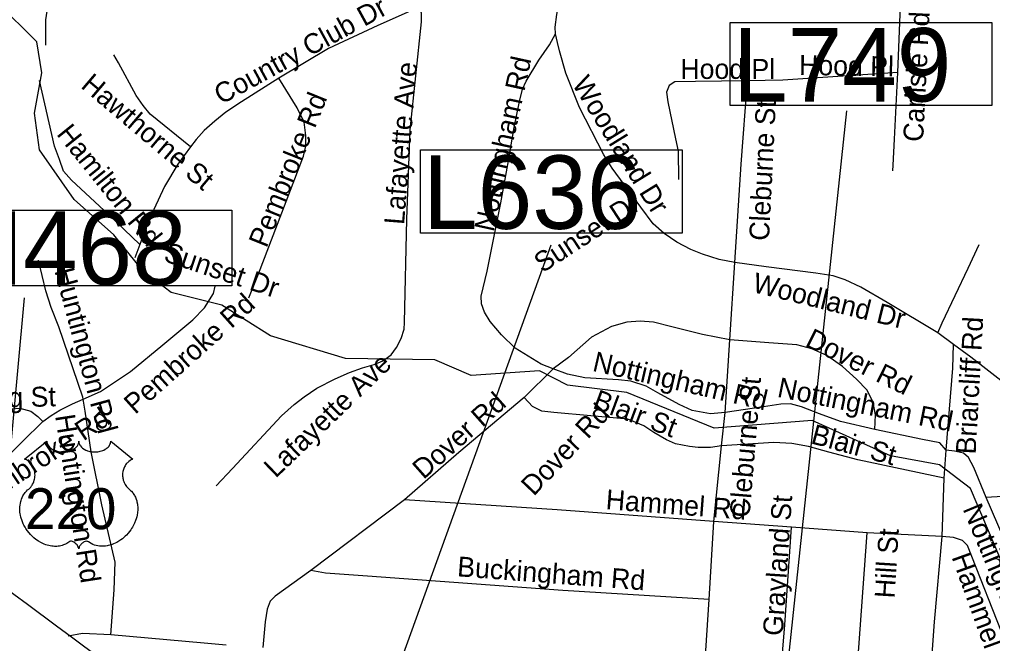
# Model space of a CAD drawing. Extents: x 1662474 to 1856135, y 779280 to 917889.
# Drawn here: x 1759792 to 1764429, y 852938 to 855914 of the extents above; entities that cross this region are included whole.
import ezdxf

# ---------------------------------------------------------------- set-up
doc = ezdxf.new("R2010")
doc.units = 0
for name, color, linetype in [('Exist Hydrographic Misc Water Feature', 7, 'Continuous'), ('Exist Road Non-System Structure Non-Sys NCDOT Number Label', 7, 'Continuous'), ('Exist Road Non-System Type 51', 7, 'Continuous'), ('Exist Road Non-System Type 51 Label', 7, 'Continuous'), ('Exist Road Primary US Shield Number Label', 7, 'Continuous'), ('Exist Road Primary US UnDivided 4 Lane Attributed', 7, 'Continuous'), ('Prop Horizontal Alignment Station Label', 7, 'Continuous'), ('Prop Horizontal Alignment Tick Label', 7, 'Continuous')]:
    doc.layers.add(name, color=color, linetype=linetype)

msp = doc.modelspace()

# ---------------------------------------------------------------- linework, layer by layer
at = {"layer": 'Exist Hydrographic Misc Water Feature'}
msp.add_lwpolyline([(1764858.9, 852741.6), (1764602.8, 853019.3), (1764324.7, 853678.1), (1764175.9, 853789.5), (1763942.7, 853833.6), (1763568.7, 854002.1), (1763101.8, 853965.7), (1762685.7, 854135), (1762402.8, 854170.3), (1762269.7, 854238.6), (1761944.7, 854215.8), (1761770.8, 854291.5), (1761345.7, 854296.9), (1760987.7, 854405.9), (1760755.8, 854551.8), (1760514.6, 854612.6), (1760381.8, 854713.7), (1760241.7, 854887.3), (1760051.6, 855055.3), (1759886.8, 855291.7), (1759862.8, 855466.2), (1759897.6, 855659.1), (1759873.7, 855807.3), (1759683.8, 855995)], dxfattribs=at)
at = {"layer": 'Exist Road Non-System Structure Non-Sys NCDOT Number Label'}
msp.add_line((1759604.1, 852279.2), (1759815.1, 854586.5), dxfattribs=at)
msp.add_lwpolyline([(1759486.1, 855004.4), (1760803.2, 855004.4), (1760803.2, 854643.3), (1759486.1, 854643.3)], close=True, dxfattribs=at)
at = {"layer": 'Exist Road Non-System Type 51'}
for p, q in [((1763977.2, 855661.4), (1763994.9, 856071.6)), ((1763231.4, 855223.9), (1763261.2, 855621.4)), ((1763201.1, 854754.9), (1763231.4, 855223.9)), ((1760366, 854841.2), (1760341.9, 854777.7)), ((1763177.2, 854385.5), (1763201.1, 854754.9)), ((1763155.1, 854040.4), (1763177.2, 854385.5)), ((1764242.9, 854364.2), (1764167.8, 854418.9)), ((1762334.5, 854247.2), (1762196.1, 854111.8)), ((1763137.6, 853881.4), (1763155.1, 854040.4)), ((1763101.4, 853519.4), (1763137.6, 853881.4)), ((1764197.9, 853726.5), (1764207.9, 853860.1)), ((1764188.8, 853447.8), (1764197.9, 853726.5)), ((1761625.9, 853623.4), (1761180.1, 853286.4)), ((1764544.4, 853295.5), (1764398.5, 853634.1)), ((1763079.1, 853147.8), (1763101.4, 853519.4)), ((1763470.9, 853492.4), (1763101.4, 853519.4)), ((1763831.2, 853465.4), (1763470.9, 853492.4)), ((1763776.4, 852711.5), (1763831.2, 853465.4)), ((1764188.8, 853447.8), (1763831.2, 853465.4)), ((1763053.6, 852761), (1763079.1, 853147.8))]:
    msp.add_line(p, q, dxfattribs=at)
for points in [[(1762346, 855844.9), (1762345.2, 855876.6), (1762352.4, 855936.9), (1762363.9, 855990.2), (1762381.1, 856040.4), (1762403.2, 856091.5)], [(1759918, 855791.5), (1759917.1, 855912), (1759929.5, 855994.4)], [(1761695.9, 855971.9), (1761498.8, 855885.2), (1761264.6, 855775.8), (1761028.1, 855633)], [(1761626.1, 854469.5), (1761637.4, 854961.6), (1761654.4, 855388.1), (1761707.6, 855902.6), (1761707.6, 855943), (1761695.9, 855971.9)], [(1761992.8, 854558.2), (1761991.6, 854593.7), (1762019.8, 854713.9), (1762085.4, 855039.1), (1762119.8, 855222), (1762149.4, 855397.9), (1762174.4, 855522.5), (1762189.6, 855580.8), (1762206.9, 855620.2), (1762267.2, 855719.6), (1762317.6, 855793.1), (1762346, 855844.9)], [(1762753.1, 855018.1), (1762616.9, 855203.9), (1762577.2, 855268.4), (1762460.8, 855493.4), (1762395.9, 855657.4), (1762364.6, 855763.4), (1762355.5, 855804.1), (1762346, 855844.9)], [(1760606.1, 855307), (1760414.9, 855462.4), (1760380.4, 855503.1), (1760348.1, 855550.9), (1760263.9, 855707), (1760241.9, 855745.6)], [(1763977.2, 855661.4), (1763429.1, 855623.9), (1763261.2, 855621.4)], [(1763954.4, 855192.6), (1763955.6, 855219.6), (1763961.5, 855343.5), (1763977.2, 855661.4)], [(1760366, 854841.2), (1760217.4, 854982.6), (1760040.2, 855146.9), (1760002.2, 855190.8), (1759982.6, 855246.7), (1759958.6, 855310.2), (1759887, 855622.8)], [(1761028.1, 855633), (1760849.8, 855521.4), (1760774.4, 855472.1), (1760722.4, 855428), (1760672.4, 855384.8), (1760634.2, 855341.9), (1760606.1, 855307)], [(1760885.4, 854586.4), (1760930.4, 854700.8), (1761144.8, 855261.9), (1761156.2, 855309.7), (1761156.2, 855360), (1761148.1, 855423.9), (1761115.6, 855492.6), (1761028.1, 855633)], [(1763261.2, 855621.4), (1763013.4, 855618.6), (1762914.8, 855615.9), (1762887.8, 855598.4), (1762875.6, 855566.4), (1762882.2, 855521.2), (1762918.1, 855344.9), (1762930.5, 855285.2), (1762932.4, 855149.9)], [(1760606.1, 855307), (1760547.1, 855224.4), (1760482.5, 855117.2), (1760431.4, 855007), (1760395.6, 854922.2), (1760366, 854841.2)], [(1763201.1, 854754.9), (1763126.9, 854768.8), (1763046, 854794.7), (1762991.6, 854817.2), (1762925, 854851.7), (1762864.6, 854893.7), (1762811.6, 854939.4), (1762753.1, 855018.1)], [(1764167.8, 854418.9), (1764189.6, 854467.4), (1764312.1, 854728.6), (1764365.9, 854840.7)], [(1760095.1, 854103.1), (1760093, 854113.1), (1759979.4, 854447.8), (1759942.9, 854540.4), (1759916.6, 854619.7), (1759881.8, 854766.4)], [(1764167.8, 854418.9), (1763927.1, 854563.5), (1763801.1, 854637.2), (1763727.1, 854672.7), (1763669.9, 854691.2), (1763586.6, 854703.6), (1763349.9, 854734.1), (1763201.1, 854754.9)], [(1760095.1, 854103.1), (1760177.2, 854139.6), (1760320.1, 854235.2), (1760474.9, 854361.9), (1760617.6, 854482.1), (1760673.4, 854538), (1760716.6, 854606.5), (1760725.1, 854642.5)], [(1762334.5, 854247.2), (1762278, 854270.6), (1762154.1, 854345.9), (1762088.2, 854409.7), (1762034.2, 854473.7), (1762008.5, 854517.9), (1761992.8, 854558.2)], [(1760729.5, 853689.5), (1760807.5, 853772.4), (1761041.1, 854023.6), (1761100.4, 854077.4), (1761148.6, 854114.4), (1761208.8, 854155.4), (1761295.6, 854199.9), (1761364.1, 854230.7), (1761427.1, 854253), (1761482, 854268.8), (1761522.9, 854285.5), (1761563.6, 854314.2), (1761588.6, 854350.4), (1761610.1, 854392.9), (1761625, 854437.8), (1761626.1, 854469.5)], [(1763177.2, 854385.5), (1763046.8, 854411.5), (1762900.6, 854448.5), (1762813.5, 854470), (1762749.4, 854474.5), (1762685.4, 854470), (1762612.9, 854449.9), (1762518.1, 854399.2), (1762407.6, 854301.8), (1762334.5, 854247.2)], [(1763868.4, 853958.5), (1763872, 854029.1), (1763859.9, 854086.6), (1763831.2, 854146.2), (1763781.1, 854199.2), (1763714.5, 854258.5), (1763638.9, 854312.2), (1763568.4, 854343.8), (1763495.9, 854361.7), (1763362.2, 854371.6), (1763177.2, 854385.5)], [(1764207.9, 853860.1), (1764240.1, 854251.7), (1764242.9, 854364.2)], [(1765579.6, 853531.5), (1765201.1, 853830.4), (1765118.9, 853879), (1765074.6, 853901.9), (1765033.6, 853913.9), (1764886.6, 853945.7), (1764817.9, 853962.2), (1764720.2, 854001.9), (1764633.4, 854063.2), (1764325.2, 854302.9), (1764242.9, 854364.2)], [(1763155.1, 854040.4), (1763084.6, 854033.9), (1762998.2, 854048.5), (1762935.2, 854077.4), (1762833.9, 854133), (1762778.2, 854164.5), (1762705.9, 854188.7), (1762646.2, 854196.2), (1762486.6, 854204.7), (1762404, 854222.8), (1762334.5, 854247.2)], [(1762196.1, 854111.8), (1761885.9, 853849.4), (1761625.9, 853623.4)], [(1763137.6, 853881.4), (1763084.6, 853872.9), (1763026.9, 853873.2), (1762984.4, 853877.9), (1762917.4, 853890.8), (1762874.9, 853909.4), (1762815.4, 853944.9), (1762767, 853976.1), (1762690.9, 854008.1), (1762338.9, 854039.9), (1762280.6, 854045.9), (1762236.1, 854068.2), (1762196.1, 854111.8)], [(1759129.5, 854029.1), (1759189.9, 854036.2), (1759729.5, 854056.2), (1759793.1, 854060.4), (1759846.1, 854045.7), (1759879.4, 854020.7), (1759903.2, 853996.6)], [(1759903.2, 853996.6), (1759942.9, 854024.9), (1759984.6, 854050.9), (1760044, 854081.4), (1760095.1, 854103.1)], [(1760227.4, 852980), (1760242.9, 853194.5), (1760247.1, 853325.7), (1760184.6, 853598.9), (1760132.6, 853851.9), (1760105.4, 854045.9), (1760095.1, 854103.1)], [(1763868.4, 853958.5), (1763704.8, 853996.6), (1763604.5, 854033.9), (1763519.2, 854067.2), (1763466.1, 854081.1), (1763419.8, 854080.2), (1763338.1, 854066.1), (1763155.1, 854040.4)], [(1759357.6, 853601.9), (1759437.6, 853642.5), (1759569.1, 853714.4), (1759657.6, 853763.2), (1759725.4, 853820.7), (1759805.4, 853900.8), (1759903.2, 853996.6)], [(1764207.9, 853860.1), (1764178.5, 853894.4), (1764095.9, 853911), (1763868.4, 853958.5)], [(1764197.9, 853726.5), (1763786.6, 853813.4), (1763648.4, 853849.9), (1763552.6, 853877.7), (1763471.8, 853891.9), (1763386.4, 853896.6), (1763137.6, 853881.4)], [(1764398.5, 853634.1), (1764339.1, 853777.4), (1764313.9, 853825.7), (1764289.9, 853845.1), (1764248.1, 853855.4), (1764207.9, 853860.1)], [(1765229.4, 853337.2), (1765190.6, 853384.8), (1765021.6, 853529.9), (1764876.6, 853635.4), (1764817.4, 853652.2), (1764762.5, 853656.7), (1764398.5, 853634.1)], [(1763101.4, 853519.4), (1762353.4, 853575), (1761625.9, 853623.4)], [(1763415.9, 852738.1), (1763438.9, 853026.8), (1763470.9, 853492.4)], [(1764126.6, 852689.2), (1764153.1, 853040.9), (1764188.8, 853447.8)], [(1764492.1, 852940.9), (1764309.2, 853405.2), (1764285.1, 853430.2), (1764242.6, 853443.2), (1764188.8, 853447.8)], [(1761180.1, 853286.4), (1761010.6, 853164), (1760986.5, 853139.6), (1760972.2, 853102.1), (1760962.1, 853042), (1760951, 852918.6)], [(1763079.1, 853147.8), (1762381.8, 853190.5), (1761450.5, 853259.4), (1761250, 853274), (1761180.1, 853286.4)], [(1760227.4, 852980), (1760091.5, 852986.6), (1760024.5, 852972.9)], [(1760777, 852930.9), (1760672, 852939.6), (1760227.4, 852980)]]:
    msp.add_lwpolyline(points, dxfattribs=at)
at = {"layer": 'Exist Road Primary US UnDivided 4 Lane Attributed'}
msp.add_lwpolyline([(1760609.4, 852538.5), (1760509.4, 852619.6), (1760310.1, 852760.9), (1760177.3, 852865.5), (1760039.9, 852968.5), (1759968.2, 853020.2), (1759829.8, 853124.8), (1759698.8, 853220)], dxfattribs=at)
at = {"layer": 'Prop Horizontal Alignment Station Label'}
for p, q in [((1763381.6, 852165.1), (1763735.2, 855477.6)), ((1761382, 852224.8), (1762325.6, 854838.8))]:
    msp.add_line(p, q, dxfattribs=at)
for points in [[(1763179.1, 855899.4), (1764426, 855899.4), (1764426, 855502.7), (1763179.1, 855502.7)], [(1761702.2, 855292.2), (1762949.1, 855292.2), (1762949.1, 854895.5), (1761702.2, 854895.5)]]:
    msp.add_lwpolyline(points, close=True, dxfattribs=at)
at = {"layer": 'Prop Horizontal Alignment Tick Label'}
msp.add_lwpolyline([(1759922.2, 853902.3), (1759922.5, 853897.9), (1759923.6, 853892.7), (1759924.4, 853890), (1759926.8, 853884.8), (1759930.9, 853878.7), (1759936.5, 853872.8), (1759942.8, 853867.5), (1759947.1, 853864.8), (1759954.3, 853860.9), (1759962.6, 853857.4), (1759971.7, 853854.8), (1759981.1, 853852.9), (1759991.3, 853851.8), (1760001.4, 853851.6), (1760012.3, 853852.4), (1760024.4, 853854.7), (1760030, 853856.2), (1760036.2, 853858.3), (1760042, 853860.7), (1760048.3, 853864.1), (1760053.4, 853867.3), (1760057.4, 853870.2), (1760063, 853875.6), (1760067.5, 853881.2), (1760069.4, 853884.4), (1760071, 853887.4), (1760073.3, 853893.8), (1760073.9, 853896.6), (1760074.3, 853902.5), (1760074.7, 853897.6), (1760075.2, 853894.5), (1760076, 853891.5), (1760077.3, 853888.3), (1760079.5, 853883.7), (1760082, 853880), (1760086.8, 853874.4), (1760089.7, 853871.6), (1760092.4, 853869.4), (1760099.6, 853864.5), (1760108.1, 853860.2), (1760112.2, 853858.4), (1760116.5, 853856.9), (1760121.9, 853855.2), (1760127.5, 853853.9), (1760133, 853853), (1760138.7, 853852.2), (1760144.4, 853851.7), (1760149.1, 853851.6), (1760154.9, 853851.7), (1760160.2, 853852), (1760165.7, 853852.6), (1760171.7, 853853.6), (1760176.6, 853854.7), (1760183, 853856.4), (1760188.7, 853858.4), (1760193.8, 853860.6), (1760200.4, 853864.1), (1760205.8, 853867.4), (1760209.6, 853870.6), (1760214.3, 853874.8), (1760218.7, 853879.9), (1760221.3, 853883.6), (1760223.1, 853887.4), (1760224.8, 853891.5), (1760225.8, 853895.7), (1760226.3, 853899.4), (1760226.4, 853902.6), (1760332.7, 853817.9), (1760330.2, 853817), (1760324.4, 853814.2), (1760319.8, 853811.5), (1760312.5, 853806.3), (1760309.4, 853803.5), (1760306.2, 853800.5), (1760303.4, 853797.4), (1760300.8, 853794.4), (1760297.7, 853790.2), (1760295, 853785.9), (1760292.3, 853781.2), (1760290.3, 853777.1), (1760287, 853768.6), (1760285.5, 853763.2), (1760284.5, 853758.6), (1760283.2, 853749.1), (1760282.9, 853744.6), (1760282.9, 853740.1), (1760283.1, 853735.4), (1760283.6, 853730.9), (1760284.4, 853726.2), (1760285.2, 853722), (1760286.5, 853716.9), (1760288.4, 853711), (1760290.7, 853705.3), (1760295.5, 853696.1), (1760301.8, 853686.7), (1760306.2, 853681.4), (1760310.6, 853676.9), (1760317.2, 853671.4), (1760320.7, 853668.2), (1760324.8, 853664.1), (1760331.5, 853656.4), (1760334.2, 853652.8), (1760336.9, 853648.7), (1760339.4, 853644.5), (1760341.9, 853640), (1760343.9, 853636), (1760347.7, 853626.9), (1760350.4, 853618), (1760351.7, 853613.4), (1760353.6, 853603), (1760354.4, 853597.8), (1760355.2, 853587.6), (1760355.2, 853575.3), (1760354.3, 853563.7), (1760352.1, 853550), (1760350.3, 853541.9), (1760347.5, 853532.4), (1760344.8, 853524.2), (1760339.9, 853512), (1760335.6, 853503.2), (1760330, 853492.9), (1760326.2, 853486.7), (1760321.7, 853480.1), (1760316.2, 853472.4), (1760309.6, 853464.2), (1760301.8, 853455.6), (1760295.4, 853449.3), (1760287.2, 853441.9), (1760282.1, 853437.7), (1760275, 853432.3), (1760265.2, 853425.8), (1760255.5, 853420.2), (1760247.3, 853416), (1760240, 853412.9), (1760230.6, 853409.3), (1760214.9, 853405), (1760209.2, 853403.8), (1760202.4, 853402.8), (1760196.1, 853402.1), (1760189.9, 853401.8), (1760181.7, 853401.8), (1760173.4, 853402.4), (1760165.6, 853403.5), (1760157.6, 853405.2), (1760149.1, 853407.7), (1760141.4, 853410.7), (1760133.6, 853414.6), (1760120.5, 853422.9), (1760116.7, 853424.9), (1760114.5, 853425.4), (1760109.4, 853425.7), (1760104.7, 853424.7), (1760099.8, 853422.7), (1760096.8, 853421.2), (1760092.9, 853418.6), (1760089.9, 853416.2), (1760086.2, 853412.7), (1760083.7, 853409.9), (1760081.8, 853407.6), (1760078.1, 853401.8), (1760076.8, 853399), (1760075.4, 853395.4), (1760074.2, 853390.1), (1760072.5, 853396.8), (1760070.6, 853401.2), (1760068.3, 853405), (1760066, 853408.3), (1760062.3, 853412.6), (1760058.9, 853415.8), (1760054.9, 853419), (1760050.7, 853421.6), (1760047.2, 853423.4), (1760044.1, 853424.6), (1760040.3, 853425.5), (1760037.1, 853425.7), (1760034.6, 853425.7), (1760031, 853424.9), (1760026.2, 853421.4), (1760021.7, 853418.3), (1760016.7, 853415.2), (1760010.8, 853412.1), (1760006.5, 853410), (1760001.3, 853408), (1759995.3, 853406), (1759988.8, 853404.3), (1759982.1, 853403), (1759976.2, 853402.1), (1759969.8, 853401.5), (1759964.1, 853401.3), (1759958.1, 853401.4), (1759952.6, 853401.8), (1759946.1, 853402.4), (1759938.1, 853403.6), (1759931.4, 853405.1), (1759924.4, 853407), (1759917.2, 853409.2), (1759909.4, 853412.2), (1759899.8, 853416.4), (1759893.1, 853419.8), (1759882.4, 853425.9), (1759870, 853434.5), (1759860.6, 853442.1), (1759853.8, 853448.4), (1759843.7, 853458.7), (1759837.7, 853465.4), (1759828.4, 853477.4), (1759822.4, 853486.2), (1759818.6, 853492.6), (1759812.9, 853502.9), (1759809.8, 853509.3), (1759805.8, 853518.7), (1759802.6, 853527.4), (1759800, 853535.5), (1759798.6, 853540.7), (1759796.6, 853549.8), (1759795.4, 853556.3), (1759794.2, 853565.2), (1759793.5, 853574.5), (1759793.4, 853583.1), (1759793.6, 853590.3), (1759794.4, 853598.6), (1759795.8, 853607.5), (1759797.5, 853615.1), (1759799.1, 853620.5), (1759801.3, 853627.2), (1759804.3, 853634.6), (1759807.8, 853641.6), (1759811.2, 853647.4), (1759815.4, 853653.7), (1759819.5, 853659), (1759825, 853664.9), (1759830.6, 853670.3), (1759835.8, 853674.6), (1759841.9, 853680.6), (1759845.1, 853684.2), (1759849, 853689.3), (1759852.1, 853694), (1759854.5, 853698.2), (1759857.8, 853704.4), (1759859.7, 853709.1), (1759862.1, 853716.3), (1759863.4, 853721.3), (1759864.6, 853727.7), (1759865.4, 853733.8), (1759865.8, 853741.4), (1759865.6, 853747.7), (1759864.8, 853755.1), (1759863.4, 853762.1), (1759861.7, 853768.2), (1759859.1, 853775.3), (1759856.7, 853780.4), (1759852.6, 853787.4), (1759848.1, 853793.9), (1759843.4, 853799.1), (1759838.7, 853803.9), (1759834.2, 853807.4), (1759829.9, 853810.5), (1759824.5, 853813.7), (1759819.2, 853816.3), (1759816, 853817.6)], close=True, dxfattribs=at)

# ---------------------------------------------------------------- texts
at = {"layer": 'Exist Road Non-System Structure Non-Sys NCDOT Number Label'}
msp.add_text('H468', height=350, dxfattribs=at).set_placement((1759470.1, 854649.4))
at = {"layer": 'Exist Road Non-System Type 51 Label'}
for s, rotation, p in [('Country Club Dr', 28.6254, (1760752.5, 855505.9)), ('Carlisle Rd', 87.091, (1764097.8, 855328.5)), ('Nottingham Rd', 77.6594, (1762051.1, 854897.6)), ('Hood Pl', 359.0948, (1763506.5, 855649.3)), ('Lafayette Ave', 85.3853, (1761624.3, 854932.6)), ('Hawthorne St', 319.7373, (1760079.7, 855591.4)), ('Woodland Dr', 301.7546, (1762422.1, 855606.8)), ('Pembroke Rd', 67.9774, (1760968.8, 854820.6)), ('Cleburne St', 87.1394, (1763363.6, 854856.8)), ('Hamilton Rd', 308.8331, (1759965.2, 855366.5)), ('Sunset Dr', 33.0822, (1762283.8, 854702.8)), ('Sunset Dr', 341.5544, (1760473.4, 854763.3)), ('Huntington Rd', 285.0609, (1759957.7, 854716)), ('Woodland Dr', 346.1419, (1763280.3, 854615.3)), ('Pembroke Rd', 41.7513, (1760342.7, 854027.7)), ('Briarcliff Rd', 86.8221, (1764348.4, 853838.5)), ('Dover Rd', 333.5103, (1763531.4, 854359.2)), ('Lafayette Ave', 43.9111, (1761012.5, 853723.6)), ('Nottingham Rd', 347.064, (1762518.2, 854239.1)), ('Cleburne St', 85.2393, (1763270.4, 853535.9)), ('Nottingham Rd', 348.6832, (1763399, 854115)), ('Banking St', 1.4661, (1759351.8, 854053.7)), ('Dover Rd', 41.5935, (1761717.2, 853717.4)), ('Blair St', 339.6442, (1762518.4, 854061.9)), ('Pembroke Rd', 33.2912, (1759582.6, 853564.1)), ('Dover Rd', 46.4696, (1762242.4, 853637.6)), ('Huntington Rd', 278.7856, (1759961.3, 854024)), ('Blair St', 344.9226, (1763558.8, 853893.4)), ('Hammel Rd', 355.6781, (1762583.4, 853578.9)), ('Grayland St', 86.1115, (1763428.8, 852972.3)), ('Nottingham Rd', 292.6412, (1764285.5, 853580.1)), ('Hill St', 86.4759, (1763961.8, 853151.8)), ('Hammel Rd', 289.8275, (1764232.7, 853351)), ('Buckingham Rd', 355.6876, (1761875.5, 853259.1))]:
    msp.add_text(s, height=95, rotation=rotation, dxfattribs=at).set_placement(p)
msp.add_text('Hood Pl', height=95, dxfattribs=at).set_placement((1762941.2, 855630.2))
at = {"layer": 'Exist Road Primary US Shield Number Label'}
msp.add_text('220', height=195, dxfattribs=at).set_placement((1759818.4, 853483.5))
at = {"layer": 'Prop Horizontal Alignment Station Label'}
for s, p in [('L749', (1763191.6, 855522.5)), ('L636', (1761714.7, 854915.3))]:
    msp.add_text(s, height=350, dxfattribs=at).set_placement(p)

doc.saveas('drawing.dxf')
